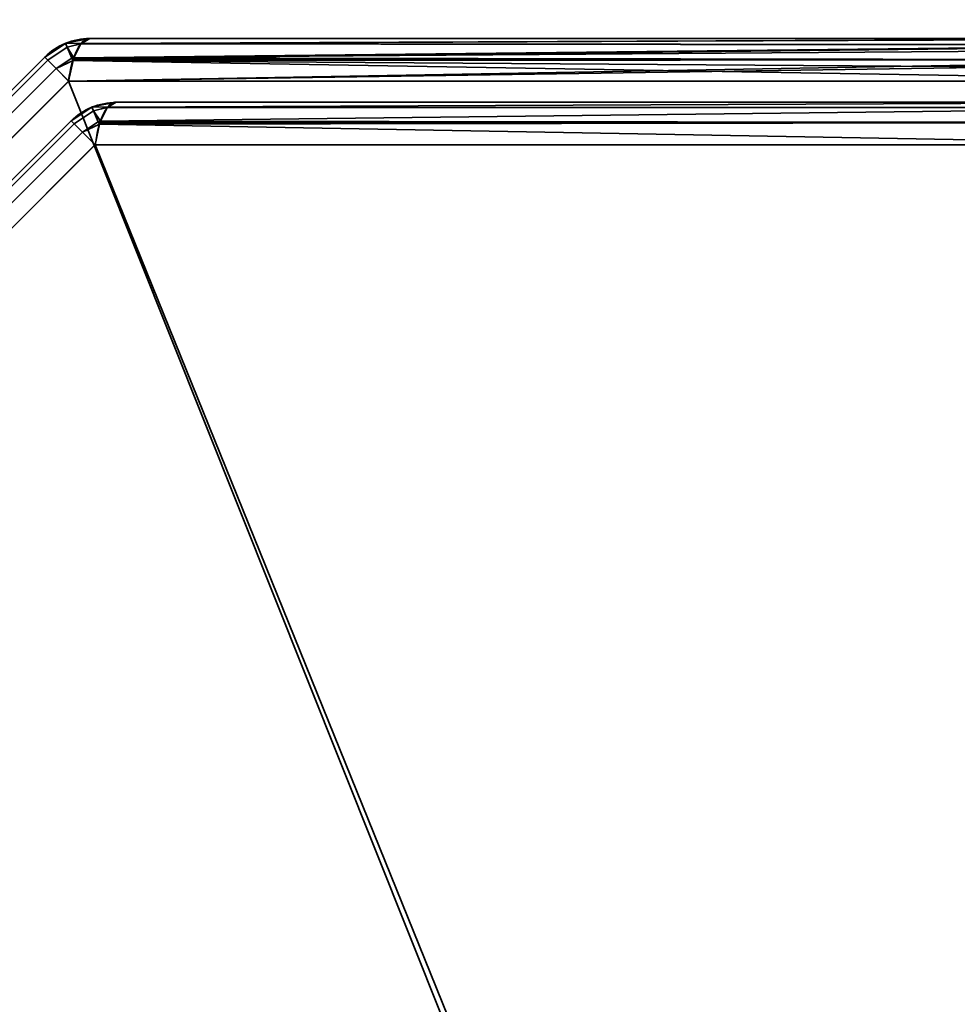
# Model space of a CAD drawing. Header units: millimetres. Extents: x -503 to 6703, y -110 to 193.
# Tile 308 of 656: x 1120 to 1131, y -13 to -2. Entities that reach past the tile are written whole.
import ezdxf

# ---------------------------------------------------------------- set-up
doc = ezdxf.new("R2010")
doc.units = ezdxf.units.MM
doc.layers.add('151', color=7, linetype='Continuous', true_color=0xffffff)

# ---------------------------------------------------------------- blocks, each defined once
blk = doc.blocks.new('UG_SURFACE_002')
at = {"layer": '151', "color": 252, "linetype": 'Continuous', "lineweight": 35}
for points in [[(2052.5, -14, 2212.25), (2052.5, 174.4, 2212.25), (947.5, 174.4, 2212.25), (947.5, -14, 2212.25)], [(1097.5, -14, 2062.25), (1097.5, 174.4, 2062.25), (1902.5, 174.4, 2062.25), (1902.5, -14, 2062.25)]]:
    blk.add_3dface(points, dxfattribs=at)
blk = doc.blocks.new('UG_SURFACE_194')
at = {"layer": '151', "color": 252, "linetype": 'Continuous', "lineweight": 35}
for points in [[(1121.007, -2.414, 1158.737), (1121.1, -2.359, 1158.489), (1120.834, -2.412, 1158.489)], [(1120.834, -2.412, 1158.489), (1121.1, -2.359, 1158.489), (1121.1, -2.359, 1011.511), (1120.834, -2.412, 1011.511)], [(1120.834, -2.412, 1011.511), (1121.1, -2.359, 1011.511), (1121.007, -2.414, 1011.263)], [(1121.001, -2.417, 1011.249), (1121.007, -2.414, 1011.263), (1134.1, -2.359, 1006.623)], [(1134.1, -2.359, 1006.623), (1134.198, -2.424, 1006.29), (1121.001, -2.417, 1011.249)], [(1121.007, -2.414, 1158.737), (1134.131, -2.364, 1163.482), (1134.1, -2.359, 1163.377)], [(1134.1, -2.359, 1163.377), (1121.1, -2.359, 1158.489), (1121.007, -2.414, 1158.737)], [(1121.007, -2.414, 1011.263), (1121.1, -2.359, 1011.511), (1134.1, -2.359, 1006.623)], [(1121.007, -2.414, 1158.737), (1134.196, -2.433, 1163.705), (1134.131, -2.364, 1163.482)], [(1134.1, -2.359, 1163.377), (1134.1, -2.359, 1006.623), (1121.1, -2.359, 1011.511), (1121.1, -2.359, 1158.489)], [(1120.832, -2.413, 1158.489), (1120.605, -2.564, 1158.489), (1120.637, -2.596, 1158.736), (1120.851, -2.454, 1158.737)], [(1120.832, -2.413, 1158.489), (1120.832, -2.413, 1011.511), (1120.605, -2.564, 1011.511), (1120.605, -2.564, 1158.489)], [(1120.851, -2.454, 1011.263), (1120.637, -2.596, 1011.264), (1120.605, -2.564, 1011.511), (1120.832, -2.413, 1011.511)], [(1120.901, -2.575, 1158.954), (1120.851, -2.454, 1158.737), (1120.637, -2.596, 1158.737), (1120.729, -2.688, 1158.951)], [(1120.637, -2.596, 1158.736), (1120.637, -2.596, 1158.737), (1120.851, -2.454, 1158.737)], [(1120.851, -2.454, 1011.263), (1120.637, -2.596, 1011.263), (1120.637, -2.596, 1011.264)], [(1120.729, -2.688, 1011.049), (1120.637, -2.596, 1011.263), (1120.851, -2.454, 1011.263), (1120.901, -2.575, 1011.046)], [(1120.851, -2.454, 1158.737), (1120.834, -2.412, 1158.489), (1120.832, -2.413, 1158.489)], [(1120.834, -2.412, 1011.511), (1120.832, -2.413, 1011.511), (1120.832, -2.413, 1158.489), (1120.834, -2.412, 1158.489)], [(1120.832, -2.413, 1011.511), (1120.834, -2.412, 1011.511), (1120.851, -2.454, 1011.263)], [(1120.834, -2.412, 1158.489), (1120.851, -2.454, 1158.737), (1121.007, -2.414, 1158.737)], [(1121.007, -2.414, 1011.263), (1120.851, -2.454, 1011.263), (1120.834, -2.412, 1011.511)], [(1121.001, -2.417, 1158.751), (1121.007, -2.414, 1158.737), (1120.851, -2.454, 1158.737)], [(1120.851, -2.454, 1011.263), (1121.007, -2.414, 1011.263), (1121.001, -2.417, 1011.249)], [(1120.926, -2.57, 1158.952), (1121.001, -2.417, 1158.751), (1120.851, -2.454, 1158.737)], [(1120.851, -2.454, 1011.263), (1121.001, -2.417, 1011.249), (1120.926, -2.57, 1011.048)], [(1120.851, -2.454, 1158.737), (1120.901, -2.575, 1158.954), (1120.926, -2.57, 1158.952)], [(1120.926, -2.57, 1011.048), (1120.901, -2.575, 1011.046), (1120.851, -2.454, 1011.263)], [(1120.919, -2.582, 1011.031), (1120.926, -2.57, 1011.048), (1134.198, -2.424, 1006.29)], [(1134.198, -2.424, 1006.29), (1134.21, -2.432, 1006.249), (1120.919, -2.582, 1011.031)], [(1134.21, -2.432, 1006.249), (1134.278, -2.59, 1006.016), (1120.919, -2.582, 1011.031)], [(1134.196, -2.433, 1163.705), (1121.001, -2.417, 1158.751), (1120.926, -2.57, 1158.952)], [(1120.926, -2.57, 1011.048), (1121.001, -2.417, 1011.249), (1134.198, -2.424, 1006.29)], [(1120.926, -2.57, 1158.952), (1134.236, -2.475, 1163.84), (1134.196, -2.433, 1163.705)], [(1120.926, -2.57, 1158.952), (1134.276, -2.594, 1163.978), (1134.236, -2.475, 1163.84)], [(1121.007, -2.414, 1158.737), (1121.001, -2.417, 1158.751), (1134.196, -2.433, 1163.705)], [(1110.596, -12.637, 1158.736), (1120.637, -2.596, 1158.736), (1120.605, -2.564, 1158.489), (1110.564, -12.605, 1158.489)], [(1120.637, -2.596, 1011.264), (1110.596, -12.637, 1011.264), (1110.564, -12.605, 1011.511), (1120.605, -2.564, 1011.511)], [(1120.605, -2.564, 1158.489), (1120.605, -2.564, 1011.511), (1110.564, -12.605, 1011.511), (1110.564, -12.605, 1158.489)], [(1120.637, -2.596, 1158.737), (1120.637, -2.596, 1158.736), (1110.596, -12.637, 1158.736), (1110.596, -12.637, 1158.737)], [(1110.596, -12.637, 1158.737), (1110.688, -12.729, 1158.951), (1120.729, -2.688, 1158.951), (1120.637, -2.596, 1158.737)], [(1120.637, -2.596, 1011.263), (1120.729, -2.688, 1011.049), (1110.688, -12.729, 1011.049), (1110.596, -12.637, 1011.263)], [(1110.596, -12.637, 1011.263), (1110.596, -12.637, 1011.264), (1120.637, -2.596, 1011.264), (1120.637, -2.596, 1011.263)], [(1120.729, -2.688, 1158.951), (1120.73, -2.689, 1158.954), (1120.901, -2.575, 1158.954)], [(1120.901, -2.575, 1011.046), (1120.73, -2.689, 1011.046), (1120.729, -2.688, 1011.049)], [(1120.916, -2.6, 1158.979), (1120.901, -2.575, 1158.954), (1120.73, -2.689, 1158.954)], [(1120.73, -2.689, 1011.046), (1120.901, -2.575, 1011.046), (1120.916, -2.6, 1011.021)], [(1120.867, -2.827, 1010.893), (1120.916, -2.6, 1011.021), (1134.278, -2.59, 1006.016)], [(1134.278, -2.59, 1006.016), (1134.294, -2.627, 1005.962), (1120.867, -2.827, 1010.893)], [(1120.919, -2.582, 1158.969), (1120.926, -2.57, 1158.952), (1120.901, -2.575, 1158.954)], [(1120.901, -2.575, 1011.046), (1120.926, -2.57, 1011.048), (1120.919, -2.582, 1011.031)], [(1120.901, -2.575, 1158.954), (1120.916, -2.6, 1158.979), (1120.919, -2.582, 1158.969)], [(1120.919, -2.582, 1011.031), (1120.916, -2.6, 1011.021), (1120.901, -2.575, 1011.046)], [(1134.276, -2.594, 1163.978), (1120.919, -2.582, 1158.969), (1120.916, -2.6, 1158.979)], [(1120.916, -2.6, 1011.021), (1120.919, -2.582, 1011.031), (1134.278, -2.59, 1006.016)], [(1120.916, -2.6, 1158.979), (1134.31, -2.693, 1164.093), (1134.276, -2.594, 1163.978)], [(1120.926, -2.57, 1158.952), (1120.919, -2.582, 1158.969), (1134.276, -2.594, 1163.978)], [(1120.73, -2.689, 1158.954), (1120.729, -2.688, 1158.951), (1110.688, -12.729, 1158.951), (1110.689, -12.73, 1158.954)], [(1110.689, -12.73, 1011.046), (1110.688, -12.729, 1011.049), (1120.729, -2.688, 1011.049), (1120.73, -2.689, 1011.046)], [(1110.689, -12.73, 1158.954), (1110.827, -12.868, 1159.107), (1120.867, -2.827, 1159.107), (1120.73, -2.689, 1158.954)], [(1120.73, -2.689, 1011.046), (1120.867, -2.827, 1010.893), (1110.827, -12.868, 1010.893), (1110.689, -12.73, 1011.046)], [(1120.73, -2.689, 1158.954), (1120.867, -2.827, 1159.107), (1120.916, -2.6, 1158.979)], [(1120.916, -2.6, 1011.021), (1120.867, -2.827, 1010.893), (1120.73, -2.689, 1011.046)], [(1120.916, -2.6, 1158.979), (1120.867, -2.827, 1159.107), (1134.332, -2.827, 1164.17)], [(1134.294, -2.627, 1005.962), (1134.332, -2.827, 1005.831), (1120.867, -2.827, 1010.893)], [(1120.916, -2.6, 1158.979), (1134.332, -2.827, 1164.17), (1134.31, -2.693, 1164.093)], [(1120.867, -2.827, 1159.107), (1110.827, -12.868, 1159.107), (1110.827, -26.332, 1164.17), (1130.252, -26.332, 1171.473)], [(1130.252, -26.332, 998.527), (1110.827, -26.332, 1005.831), (1110.827, -12.868, 1010.893), (1120.867, -2.827, 1010.893)], [(1130.252, -26.332, 1171.473), (1134.332, -22.252, 1171.473), (1134.332, -2.827, 1164.17), (1120.867, -2.827, 1159.107)], [(1120.867, -2.827, 1010.893), (1134.332, -2.827, 1005.831), (1134.332, -22.252, 998.527), (1130.252, -26.332, 998.527)], [(1121.122, -3.113, 1011.932), (1121.122, -3.113, 1158.068), (1120.895, -3.264, 1158.068), (1120.895, -3.264, 1011.932)], [(1121.122, -3.113, 1011.932), (1120.895, -3.264, 1011.932), (1120.927, -3.296, 1011.685), (1121.141, -3.154, 1011.683)], [(1121.141, -3.154, 1158.317), (1120.927, -3.296, 1158.315), (1120.895, -3.264, 1158.068), (1121.122, -3.113, 1158.068)], [(1121.123, -3.112, 1158.068), (1121.122, -3.113, 1158.068), (1121.122, -3.113, 1011.932), (1121.123, -3.112, 1011.932)], [(1121.141, -3.154, 1011.683), (1121.123, -3.112, 1011.932), (1121.122, -3.113, 1011.932)], [(1121.122, -3.113, 1158.068), (1121.123, -3.112, 1158.068), (1121.141, -3.154, 1158.317)], [(1121.123, -3.112, 1011.932), (1121.39, -3.059, 1011.932), (1121.39, -3.059, 1158.068), (1121.123, -3.112, 1158.068)], [(1121.297, -3.114, 1011.684), (1121.39, -3.059, 1011.932), (1121.123, -3.112, 1011.932)], [(1121.123, -3.112, 1158.068), (1121.39, -3.059, 1158.068), (1121.297, -3.114, 1158.316)], [(1121.123, -3.112, 1011.932), (1121.141, -3.154, 1011.683), (1121.297, -3.114, 1011.684)], [(1121.297, -3.114, 1158.316), (1121.141, -3.154, 1158.317), (1121.123, -3.112, 1158.068)], [(1121.292, -3.117, 1011.67), (1121.297, -3.114, 1011.684), (1121.141, -3.154, 1011.683)], [(1121.141, -3.154, 1158.317), (1121.297, -3.114, 1158.316), (1121.292, -3.117, 1158.33)], [(1121.216, -3.27, 1011.469), (1121.292, -3.117, 1011.67), (1121.141, -3.154, 1011.683)], [(1121.141, -3.154, 1158.317), (1121.292, -3.117, 1158.33), (1121.216, -3.27, 1158.532)], [(1134.002, -3.117, 1163.109), (1133.92, -3.282, 1163.327), (1121.21, -3.282, 1158.548), (1121.216, -3.27, 1158.532)], [(1121.216, -3.27, 1158.532), (1121.292, -3.117, 1158.33), (1134.002, -3.117, 1163.109)], [(1133.92, -3.282, 1006.673), (1134.002, -3.117, 1006.891), (1121.292, -3.117, 1011.67), (1121.216, -3.27, 1011.469)], [(1134.1, -3.059, 1162.847), (1134.002, -3.117, 1163.109), (1121.292, -3.117, 1158.33), (1121.297, -3.114, 1158.316)], [(1121.297, -3.114, 1011.684), (1121.292, -3.117, 1011.67), (1134.002, -3.117, 1006.891)], [(1121.297, -3.114, 1158.316), (1121.39, -3.059, 1158.068), (1134.1, -3.059, 1162.847)], [(1134.002, -3.117, 1006.891), (1134.1, -3.059, 1007.153), (1121.39, -3.059, 1011.932), (1121.297, -3.114, 1011.684)], [(1134.1, -3.059, 1162.847), (1121.39, -3.059, 1158.068), (1121.39, -3.059, 1011.932), (1134.1, -3.059, 1007.153)], [(1121.191, -3.275, 1011.467), (1121.141, -3.154, 1011.683), (1120.927, -3.296, 1011.683), (1121.019, -3.388, 1011.47)], [(1120.927, -3.296, 1011.685), (1120.927, -3.296, 1011.683), (1121.141, -3.154, 1011.683)], [(1121.141, -3.154, 1158.317), (1120.927, -3.296, 1158.317), (1120.927, -3.296, 1158.315)], [(1121.019, -3.388, 1158.53), (1120.927, -3.296, 1158.317), (1121.141, -3.154, 1158.317), (1121.191, -3.275, 1158.533)], [(1121.141, -3.154, 1011.683), (1121.191, -3.275, 1011.467), (1121.216, -3.27, 1011.469)], [(1121.216, -3.27, 1158.532), (1121.191, -3.275, 1158.533), (1121.141, -3.154, 1158.317)], [(1111.296, -12.927, 1011.685), (1120.927, -3.296, 1011.685), (1120.895, -3.264, 1011.932), (1111.264, -12.895, 1011.932)], [(1120.895, -3.264, 1158.068), (1111.264, -12.895, 1158.068), (1111.264, -12.895, 1011.932), (1120.895, -3.264, 1011.932)], [(1120.927, -3.296, 1158.315), (1111.296, -12.927, 1158.315), (1111.264, -12.895, 1158.068), (1120.895, -3.264, 1158.068)], [(1120.927, -3.296, 1011.683), (1120.927, -3.296, 1011.685), (1111.296, -12.927, 1011.685), (1111.296, -12.927, 1011.683)], [(1111.296, -12.927, 1011.683), (1111.388, -13.019, 1011.47), (1121.019, -3.388, 1011.47), (1120.927, -3.296, 1011.683)], [(1120.927, -3.296, 1158.317), (1121.019, -3.388, 1158.53), (1111.388, -13.019, 1158.53), (1111.296, -12.927, 1158.317)], [(1111.296, -12.927, 1158.317), (1111.296, -12.927, 1158.315), (1120.927, -3.296, 1158.315), (1120.927, -3.296, 1158.317)], [(1121.019, -3.388, 1011.47), (1121.02, -3.389, 1011.467), (1121.191, -3.275, 1011.467)], [(1121.191, -3.275, 1158.533), (1121.02, -3.389, 1158.533), (1121.019, -3.388, 1158.53)], [(1121.206, -3.3, 1011.442), (1121.191, -3.275, 1011.467), (1121.02, -3.389, 1011.467)], [(1121.02, -3.389, 1158.533), (1121.191, -3.275, 1158.533), (1121.206, -3.3, 1158.558)], [(1121.02, -3.389, 1011.467), (1121.158, -3.527, 1011.314), (1121.206, -3.3, 1011.442)], [(1121.206, -3.3, 1158.558), (1121.158, -3.527, 1158.686), (1121.02, -3.389, 1158.533)], [(1133.92, -3.282, 1163.327), (1133.868, -3.527, 1163.465), (1121.158, -3.527, 1158.686), (1121.206, -3.3, 1158.558)], [(1121.206, -3.3, 1011.442), (1121.158, -3.527, 1011.314), (1133.868, -3.527, 1006.535)], [(1121.21, -3.282, 1011.452), (1121.216, -3.27, 1011.469), (1121.191, -3.275, 1011.467)], [(1121.191, -3.275, 1158.533), (1121.216, -3.27, 1158.532), (1121.21, -3.282, 1158.548)], [(1121.191, -3.275, 1011.467), (1121.206, -3.3, 1011.442), (1121.21, -3.282, 1011.452)], [(1121.21, -3.282, 1158.548), (1121.206, -3.3, 1158.558), (1121.191, -3.275, 1158.533)], [(1121.206, -3.3, 1158.558), (1121.21, -3.282, 1158.548), (1133.92, -3.282, 1163.327)], [(1133.868, -3.527, 1006.535), (1133.92, -3.282, 1006.673), (1121.21, -3.282, 1011.452), (1121.206, -3.3, 1011.442)], [(1121.216, -3.27, 1011.469), (1121.21, -3.282, 1011.452), (1133.92, -3.282, 1006.673)], [(1121.02, -3.389, 1011.467), (1121.019, -3.388, 1011.47), (1111.388, -13.019, 1011.47), (1111.389, -13.02, 1011.467)], [(1111.389, -13.02, 1158.533), (1111.388, -13.019, 1158.53), (1121.019, -3.388, 1158.53), (1121.02, -3.389, 1158.533)], [(1111.389, -13.02, 1011.467), (1111.527, -13.157, 1011.314), (1121.158, -3.527, 1011.314), (1121.02, -3.389, 1011.467)], [(1121.02, -3.389, 1158.533), (1121.158, -3.527, 1158.686), (1111.527, -13.157, 1158.686), (1111.389, -13.02, 1158.533)], [(1130.485, -26.565, 1170.855), (1111.527, -25.868, 1163.465), (1111.527, -13.157, 1158.686), (1121.158, -3.527, 1158.686)], [(1121.158, -3.527, 1011.314), (1111.527, -13.157, 1011.314), (1111.527, -25.868, 1006.535), (1130.485, -26.565, 999.145)], [(1121.158, -3.527, 1158.686), (1133.868, -3.527, 1163.465), (1134.565, -22.485, 1170.855), (1130.485, -26.565, 1170.855)], [(1130.485, -26.565, 999.145), (1134.565, -22.485, 999.145), (1133.868, -3.527, 1006.535), (1121.158, -3.527, 1011.314)]]:
    blk.add_3dface(points, dxfattribs=at)
blk = doc.blocks.new('UG_SURFACE_202')
at = {"layer": '151', "color": 252, "linetype": 'Continuous', "lineweight": 35}
for points in [[(1121.007, -2.414, 1158.737), (1121.1, -2.359, 1158.489), (1120.834, -2.412, 1158.489)], [(1120.834, -2.412, 1158.489), (1121.1, -2.359, 1158.489), (1121.1, -2.359, 1011.511), (1120.834, -2.412, 1011.511)], [(1120.834, -2.412, 1011.511), (1121.1, -2.359, 1011.511), (1121.007, -2.414, 1011.263)], [(1121.001, -2.417, 1011.249), (1121.007, -2.414, 1011.263), (1134.1, -2.359, 1006.623)], [(1134.1, -2.359, 1006.623), (1134.198, -2.424, 1006.29), (1121.001, -2.417, 1011.249)], [(1121.007, -2.414, 1158.737), (1134.131, -2.364, 1163.482), (1134.1, -2.359, 1163.377)], [(1134.1, -2.359, 1163.377), (1121.1, -2.359, 1158.489), (1121.007, -2.414, 1158.737)], [(1121.007, -2.414, 1011.263), (1121.1, -2.359, 1011.511), (1134.1, -2.359, 1006.623)], [(1121.007, -2.414, 1158.737), (1134.196, -2.433, 1163.705), (1134.131, -2.364, 1163.482)], [(1134.1, -2.359, 1163.377), (1134.1, -2.359, 1006.623), (1121.1, -2.359, 1011.511), (1121.1, -2.359, 1158.489)], [(1120.832, -2.413, 1158.489), (1120.605, -2.564, 1158.489), (1120.637, -2.596, 1158.736), (1120.851, -2.454, 1158.737)], [(1120.832, -2.413, 1158.489), (1120.832, -2.413, 1011.511), (1120.605, -2.564, 1011.511), (1120.605, -2.564, 1158.489)], [(1120.851, -2.454, 1011.263), (1120.637, -2.596, 1011.264), (1120.605, -2.564, 1011.511), (1120.832, -2.413, 1011.511)], [(1120.901, -2.575, 1158.954), (1120.851, -2.454, 1158.737), (1120.637, -2.596, 1158.737), (1120.729, -2.688, 1158.951)], [(1120.637, -2.596, 1158.736), (1120.637, -2.596, 1158.737), (1120.851, -2.454, 1158.737)], [(1120.851, -2.454, 1011.263), (1120.637, -2.596, 1011.263), (1120.637, -2.596, 1011.264)], [(1120.729, -2.688, 1011.049), (1120.637, -2.596, 1011.263), (1120.851, -2.454, 1011.263), (1120.901, -2.575, 1011.046)], [(1120.851, -2.454, 1158.737), (1120.834, -2.412, 1158.489), (1120.832, -2.413, 1158.489)], [(1120.834, -2.412, 1011.511), (1120.832, -2.413, 1011.511), (1120.832, -2.413, 1158.489), (1120.834, -2.412, 1158.489)], [(1120.832, -2.413, 1011.511), (1120.834, -2.412, 1011.511), (1120.851, -2.454, 1011.263)], [(1120.834, -2.412, 1158.489), (1120.851, -2.454, 1158.737), (1121.007, -2.414, 1158.737)], [(1121.007, -2.414, 1011.263), (1120.851, -2.454, 1011.263), (1120.834, -2.412, 1011.511)], [(1121.001, -2.417, 1158.751), (1121.007, -2.414, 1158.737), (1120.851, -2.454, 1158.737)], [(1120.851, -2.454, 1011.263), (1121.007, -2.414, 1011.263), (1121.001, -2.417, 1011.249)], [(1120.926, -2.57, 1158.952), (1121.001, -2.417, 1158.751), (1120.851, -2.454, 1158.737)], [(1120.851, -2.454, 1011.263), (1121.001, -2.417, 1011.249), (1120.926, -2.57, 1011.048)], [(1120.851, -2.454, 1158.737), (1120.901, -2.575, 1158.954), (1120.926, -2.57, 1158.952)], [(1120.926, -2.57, 1011.048), (1120.901, -2.575, 1011.046), (1120.851, -2.454, 1011.263)], [(1120.919, -2.582, 1011.031), (1120.926, -2.57, 1011.048), (1134.198, -2.424, 1006.29)], [(1134.198, -2.424, 1006.29), (1134.21, -2.432, 1006.249), (1120.919, -2.582, 1011.031)], [(1134.21, -2.432, 1006.249), (1134.278, -2.59, 1006.016), (1120.919, -2.582, 1011.031)], [(1134.196, -2.433, 1163.705), (1121.001, -2.417, 1158.751), (1120.926, -2.57, 1158.952)], [(1120.926, -2.57, 1011.048), (1121.001, -2.417, 1011.249), (1134.198, -2.424, 1006.29)], [(1120.926, -2.57, 1158.952), (1134.236, -2.475, 1163.84), (1134.196, -2.433, 1163.705)], [(1120.926, -2.57, 1158.952), (1134.276, -2.594, 1163.978), (1134.236, -2.475, 1163.84)], [(1121.007, -2.414, 1158.737), (1121.001, -2.417, 1158.751), (1134.196, -2.433, 1163.705)], [(1110.596, -12.637, 1158.736), (1120.637, -2.596, 1158.736), (1120.605, -2.564, 1158.489), (1110.564, -12.605, 1158.489)], [(1120.637, -2.596, 1011.264), (1110.596, -12.637, 1011.264), (1110.564, -12.605, 1011.511), (1120.605, -2.564, 1011.511)], [(1120.605, -2.564, 1158.489), (1120.605, -2.564, 1011.511), (1110.564, -12.605, 1011.511), (1110.564, -12.605, 1158.489)], [(1120.637, -2.596, 1158.737), (1120.637, -2.596, 1158.736), (1110.596, -12.637, 1158.736), (1110.596, -12.637, 1158.737)], [(1110.596, -12.637, 1158.737), (1110.688, -12.729, 1158.951), (1120.729, -2.688, 1158.951), (1120.637, -2.596, 1158.737)], [(1120.637, -2.596, 1011.263), (1120.729, -2.688, 1011.049), (1110.688, -12.729, 1011.049), (1110.596, -12.637, 1011.263)], [(1110.596, -12.637, 1011.263), (1110.596, -12.637, 1011.264), (1120.637, -2.596, 1011.264), (1120.637, -2.596, 1011.263)], [(1120.729, -2.688, 1158.951), (1120.73, -2.689, 1158.954), (1120.901, -2.575, 1158.954)], [(1120.901, -2.575, 1011.046), (1120.73, -2.689, 1011.046), (1120.729, -2.688, 1011.049)], [(1120.916, -2.6, 1158.979), (1120.901, -2.575, 1158.954), (1120.73, -2.689, 1158.954)], [(1120.73, -2.689, 1011.046), (1120.901, -2.575, 1011.046), (1120.916, -2.6, 1011.021)], [(1120.867, -2.827, 1010.893), (1120.916, -2.6, 1011.021), (1134.278, -2.59, 1006.016)], [(1134.278, -2.59, 1006.016), (1134.294, -2.627, 1005.962), (1120.867, -2.827, 1010.893)], [(1120.919, -2.582, 1158.969), (1120.926, -2.57, 1158.952), (1120.901, -2.575, 1158.954)], [(1120.901, -2.575, 1011.046), (1120.926, -2.57, 1011.048), (1120.919, -2.582, 1011.031)], [(1120.901, -2.575, 1158.954), (1120.916, -2.6, 1158.979), (1120.919, -2.582, 1158.969)], [(1120.919, -2.582, 1011.031), (1120.916, -2.6, 1011.021), (1120.901, -2.575, 1011.046)], [(1134.276, -2.594, 1163.978), (1120.919, -2.582, 1158.969), (1120.916, -2.6, 1158.979)], [(1120.916, -2.6, 1011.021), (1120.919, -2.582, 1011.031), (1134.278, -2.59, 1006.016)], [(1120.916, -2.6, 1158.979), (1134.31, -2.693, 1164.093), (1134.276, -2.594, 1163.978)], [(1120.926, -2.57, 1158.952), (1120.919, -2.582, 1158.969), (1134.276, -2.594, 1163.978)], [(1120.73, -2.689, 1158.954), (1120.729, -2.688, 1158.951), (1110.688, -12.729, 1158.951), (1110.689, -12.73, 1158.954)], [(1110.689, -12.73, 1011.046), (1110.688, -12.729, 1011.049), (1120.729, -2.688, 1011.049), (1120.73, -2.689, 1011.046)], [(1110.689, -12.73, 1158.954), (1110.827, -12.868, 1159.107), (1120.867, -2.827, 1159.107), (1120.73, -2.689, 1158.954)], [(1120.73, -2.689, 1011.046), (1120.867, -2.827, 1010.893), (1110.827, -12.868, 1010.893), (1110.689, -12.73, 1011.046)], [(1120.73, -2.689, 1158.954), (1120.867, -2.827, 1159.107), (1120.916, -2.6, 1158.979)], [(1120.916, -2.6, 1011.021), (1120.867, -2.827, 1010.893), (1120.73, -2.689, 1011.046)], [(1120.916, -2.6, 1158.979), (1120.867, -2.827, 1159.107), (1134.332, -2.827, 1164.17)], [(1134.294, -2.627, 1005.962), (1134.332, -2.827, 1005.831), (1120.867, -2.827, 1010.893)], [(1120.916, -2.6, 1158.979), (1134.332, -2.827, 1164.17), (1134.31, -2.693, 1164.093)], [(1120.867, -2.827, 1159.107), (1110.827, -12.868, 1159.107), (1110.827, -26.332, 1164.17), (1130.252, -26.332, 1171.473)], [(1130.252, -26.332, 998.527), (1110.827, -26.332, 1005.831), (1110.827, -12.868, 1010.893), (1120.867, -2.827, 1010.893)], [(1130.252, -26.332, 1171.473), (1134.332, -22.252, 1171.473), (1134.332, -2.827, 1164.17), (1120.867, -2.827, 1159.107)], [(1120.867, -2.827, 1010.893), (1134.332, -2.827, 1005.831), (1134.332, -22.252, 998.527), (1130.252, -26.332, 998.527)], [(1121.122, -3.113, 1011.932), (1121.122, -3.113, 1158.068), (1120.895, -3.264, 1158.068), (1120.895, -3.264, 1011.932)], [(1121.122, -3.113, 1011.932), (1120.895, -3.264, 1011.932), (1120.927, -3.296, 1011.685), (1121.141, -3.154, 1011.683)], [(1121.141, -3.154, 1158.317), (1120.927, -3.296, 1158.315), (1120.895, -3.264, 1158.068), (1121.122, -3.113, 1158.068)], [(1121.123, -3.112, 1158.068), (1121.122, -3.113, 1158.068), (1121.122, -3.113, 1011.932), (1121.123, -3.112, 1011.932)], [(1121.141, -3.154, 1011.683), (1121.123, -3.112, 1011.932), (1121.122, -3.113, 1011.932)], [(1121.122, -3.113, 1158.068), (1121.123, -3.112, 1158.068), (1121.141, -3.154, 1158.317)], [(1121.123, -3.112, 1011.932), (1121.39, -3.059, 1011.932), (1121.39, -3.059, 1158.068), (1121.123, -3.112, 1158.068)], [(1121.297, -3.114, 1011.684), (1121.39, -3.059, 1011.932), (1121.123, -3.112, 1011.932)], [(1121.123, -3.112, 1158.068), (1121.39, -3.059, 1158.068), (1121.297, -3.114, 1158.316)], [(1121.123, -3.112, 1011.932), (1121.141, -3.154, 1011.683), (1121.297, -3.114, 1011.684)], [(1121.297, -3.114, 1158.316), (1121.141, -3.154, 1158.317), (1121.123, -3.112, 1158.068)], [(1121.292, -3.117, 1011.67), (1121.297, -3.114, 1011.684), (1121.141, -3.154, 1011.683)], [(1121.141, -3.154, 1158.317), (1121.297, -3.114, 1158.316), (1121.292, -3.117, 1158.33)], [(1121.216, -3.27, 1011.469), (1121.292, -3.117, 1011.67), (1121.141, -3.154, 1011.683)], [(1121.141, -3.154, 1158.317), (1121.292, -3.117, 1158.33), (1121.216, -3.27, 1158.532)], [(1134.002, -3.117, 1163.109), (1133.92, -3.282, 1163.327), (1121.21, -3.282, 1158.548), (1121.216, -3.27, 1158.532)], [(1121.216, -3.27, 1158.532), (1121.292, -3.117, 1158.33), (1134.002, -3.117, 1163.109)], [(1133.92, -3.282, 1006.673), (1134.002, -3.117, 1006.891), (1121.292, -3.117, 1011.67), (1121.216, -3.27, 1011.469)], [(1134.1, -3.059, 1162.847), (1134.002, -3.117, 1163.109), (1121.292, -3.117, 1158.33), (1121.297, -3.114, 1158.316)], [(1121.297, -3.114, 1011.684), (1121.292, -3.117, 1011.67), (1134.002, -3.117, 1006.891)], [(1121.297, -3.114, 1158.316), (1121.39, -3.059, 1158.068), (1134.1, -3.059, 1162.847)], [(1134.002, -3.117, 1006.891), (1134.1, -3.059, 1007.153), (1121.39, -3.059, 1011.932), (1121.297, -3.114, 1011.684)], [(1134.1, -3.059, 1162.847), (1121.39, -3.059, 1158.068), (1121.39, -3.059, 1011.932), (1134.1, -3.059, 1007.153)], [(1121.191, -3.275, 1011.467), (1121.141, -3.154, 1011.683), (1120.927, -3.296, 1011.683), (1121.019, -3.388, 1011.47)], [(1120.927, -3.296, 1011.685), (1120.927, -3.296, 1011.683), (1121.141, -3.154, 1011.683)], [(1121.141, -3.154, 1158.317), (1120.927, -3.296, 1158.317), (1120.927, -3.296, 1158.315)], [(1121.019, -3.388, 1158.53), (1120.927, -3.296, 1158.317), (1121.141, -3.154, 1158.317), (1121.191, -3.275, 1158.533)], [(1121.141, -3.154, 1011.683), (1121.191, -3.275, 1011.467), (1121.216, -3.27, 1011.469)], [(1121.216, -3.27, 1158.532), (1121.191, -3.275, 1158.533), (1121.141, -3.154, 1158.317)], [(1111.296, -12.927, 1011.685), (1120.927, -3.296, 1011.685), (1120.895, -3.264, 1011.932), (1111.264, -12.895, 1011.932)], [(1120.895, -3.264, 1158.068), (1111.264, -12.895, 1158.068), (1111.264, -12.895, 1011.932), (1120.895, -3.264, 1011.932)], [(1120.927, -3.296, 1158.315), (1111.296, -12.927, 1158.315), (1111.264, -12.895, 1158.068), (1120.895, -3.264, 1158.068)], [(1120.927, -3.296, 1011.683), (1120.927, -3.296, 1011.685), (1111.296, -12.927, 1011.685), (1111.296, -12.927, 1011.683)], [(1111.296, -12.927, 1011.683), (1111.388, -13.019, 1011.47), (1121.019, -3.388, 1011.47), (1120.927, -3.296, 1011.683)], [(1120.927, -3.296, 1158.317), (1121.019, -3.388, 1158.53), (1111.388, -13.019, 1158.53), (1111.296, -12.927, 1158.317)], [(1111.296, -12.927, 1158.317), (1111.296, -12.927, 1158.315), (1120.927, -3.296, 1158.315), (1120.927, -3.296, 1158.317)], [(1121.019, -3.388, 1011.47), (1121.02, -3.389, 1011.467), (1121.191, -3.275, 1011.467)], [(1121.191, -3.275, 1158.533), (1121.02, -3.389, 1158.533), (1121.019, -3.388, 1158.53)], [(1121.206, -3.3, 1011.442), (1121.191, -3.275, 1011.467), (1121.02, -3.389, 1011.467)], [(1121.02, -3.389, 1158.533), (1121.191, -3.275, 1158.533), (1121.206, -3.3, 1158.558)], [(1121.02, -3.389, 1011.467), (1121.158, -3.527, 1011.314), (1121.206, -3.3, 1011.442)], [(1121.206, -3.3, 1158.558), (1121.158, -3.527, 1158.686), (1121.02, -3.389, 1158.533)], [(1133.92, -3.282, 1163.327), (1133.868, -3.527, 1163.465), (1121.158, -3.527, 1158.686), (1121.206, -3.3, 1158.558)], [(1121.206, -3.3, 1011.442), (1121.158, -3.527, 1011.314), (1133.868, -3.527, 1006.535)], [(1121.21, -3.282, 1011.452), (1121.216, -3.27, 1011.469), (1121.191, -3.275, 1011.467)], [(1121.191, -3.275, 1158.533), (1121.216, -3.27, 1158.532), (1121.21, -3.282, 1158.548)], [(1121.191, -3.275, 1011.467), (1121.206, -3.3, 1011.442), (1121.21, -3.282, 1011.452)], [(1121.21, -3.282, 1158.548), (1121.206, -3.3, 1158.558), (1121.191, -3.275, 1158.533)], [(1121.206, -3.3, 1158.558), (1121.21, -3.282, 1158.548), (1133.92, -3.282, 1163.327)], [(1133.868, -3.527, 1006.535), (1133.92, -3.282, 1006.673), (1121.21, -3.282, 1011.452), (1121.206, -3.3, 1011.442)], [(1121.216, -3.27, 1011.469), (1121.21, -3.282, 1011.452), (1133.92, -3.282, 1006.673)], [(1121.02, -3.389, 1011.467), (1121.019, -3.388, 1011.47), (1111.388, -13.019, 1011.47), (1111.389, -13.02, 1011.467)], [(1111.389, -13.02, 1158.533), (1111.388, -13.019, 1158.53), (1121.019, -3.388, 1158.53), (1121.02, -3.389, 1158.533)], [(1111.389, -13.02, 1011.467), (1111.527, -13.157, 1011.314), (1121.158, -3.527, 1011.314), (1121.02, -3.389, 1011.467)], [(1121.02, -3.389, 1158.533), (1121.158, -3.527, 1158.686), (1111.527, -13.157, 1158.686), (1111.389, -13.02, 1158.533)], [(1130.485, -26.565, 1170.855), (1111.527, -25.868, 1163.465), (1111.527, -13.157, 1158.686), (1121.158, -3.527, 1158.686)], [(1121.158, -3.527, 1011.314), (1111.527, -13.157, 1011.314), (1111.527, -25.868, 1006.535), (1130.485, -26.565, 999.145)], [(1121.158, -3.527, 1158.686), (1133.868, -3.527, 1163.465), (1134.565, -22.485, 1170.855), (1130.485, -26.565, 1170.855)], [(1130.485, -26.565, 999.145), (1134.565, -22.485, 999.145), (1133.868, -3.527, 1006.535), (1121.158, -3.527, 1011.314)]]:
    blk.add_3dface(points, dxfattribs=at)

msp = doc.modelspace()

# ---------------------------------------------------------------- linework, layer by layer
at = {"layer": '151', "color": 252, "linetype": 'Continuous', "lineweight": -3, "true_color": 0x939598}
for p, q in [((1121.1, -2.359, 1158.489), (1134.1, -2.359, 1163.377)), ((1121.1, -2.359, 1011.511), (1134.1, -2.359, 1006.623)), ((1121.1, -2.359, 1011.511), (1121.1, -2.359, 1158.489)), ((1121.1, -2.359, 1011.511), (1134.1, -2.359, 1006.623)), ((1121.1, -2.359, 1158.489), (1134.1, -2.359, 1163.377)), ((1121.1, -2.359, 1011.511), (1121.1, -2.359, 1158.489)), ((1110.564, -12.605, 1011.511), (1120.605, -2.564, 1011.511)), ((1120.605, -2.564, 1158.489), (1110.564, -12.605, 1158.489)), ((1120.605, -2.564, 1158.489), (1110.564, -12.605, 1158.489)), ((1110.564, -12.605, 1011.511), (1120.605, -2.564, 1011.511)), ((1120.605, -2.564, 1011.511), (1120.605, -2.564, 1158.489)), ((1120.605, -2.564, 1011.511), (1120.605, -2.564, 1158.489)), ((1120.868, -2.827, 1159.107), (1110.827, -12.868, 1159.107)), ((1110.827, -12.868, 1010.893), (1120.868, -2.827, 1010.893)), ((1110.827, -12.868, 1010.893), (1120.868, -2.827, 1010.893)), ((1120.868, -2.827, 1159.107), (1110.827, -12.868, 1159.107)), ((1120.868, -2.827, 1010.893), (1134.332, -2.827, 1005.831)), ((1120.868, -2.827, 1159.107), (1134.332, -2.827, 1164.169)), ((1120.868, -2.827, 1010.893), (1134.332, -2.827, 1005.831)), ((1120.868, -2.827, 1159.107), (1134.332, -2.827, 1164.169)), ((1121.39, -3.059, 1158.068), (1121.39, -3.059, 1011.932)), ((1134.1, -3.059, 1162.847), (1121.39, -3.059, 1158.068)), ((1121.39, -3.059, 1011.932), (1134.1, -3.059, 1007.153)), ((1134.1, -3.059, 1162.847), (1121.39, -3.059, 1158.068)), ((1121.39, -3.059, 1011.932), (1134.1, -3.059, 1007.153)), ((1121.39, -3.059, 1158.068), (1121.39, -3.059, 1011.932)), ((1120.895, -3.264, 1158.068), (1111.264, -12.895, 1158.068)), ((1111.264, -12.895, 1011.932), (1120.895, -3.264, 1011.932)), ((1120.895, -3.264, 1158.068), (1111.264, -12.895, 1158.068)), ((1111.264, -12.895, 1011.932), (1120.895, -3.264, 1011.932)), ((1120.895, -3.264, 1011.932), (1120.895, -3.264, 1158.068)), ((1120.895, -3.264, 1011.932), (1120.895, -3.264, 1158.068)), ((1111.527, -13.157, 1158.686), (1121.157, -3.527, 1158.686)), ((1121.157, -3.527, 1011.314), (1111.527, -13.157, 1011.314)), ((1121.157, -3.527, 1011.314), (1111.527, -13.157, 1011.314)), ((1111.527, -13.157, 1158.686), (1121.157, -3.527, 1158.686)), ((1121.157, -3.527, 1158.686), (1133.868, -3.527, 1163.465)), ((1133.868, -3.527, 1006.535), (1121.157, -3.527, 1011.314)), ((1121.157, -3.527, 1158.686), (1133.868, -3.527, 1163.465)), ((1133.868, -3.527, 1006.535), (1121.157, -3.527, 1011.314))]:
    msp.add_line(p, q, dxfattribs=at)
at = {"layer": '151', "color": 252, "linetype": 'Continuous', "lineweight": -3, "true_color": 0x939598, "extrusion": (0, 0, -1)}
for centre in [(-1121.1, -3.059, -1158.489), (-1121.1, -3.059, -1158.489), (-1121.39, -3.759, -1011.932), (-1121.39, -3.759, -1158.068), (-1121.39, -3.759, -1011.932), (-1121.39, -3.759, -1158.068)]:
    msp.add_arc(centre, 0.7, 45, 90, dxfattribs=at)
at = {"layer": '151', "color": 252, "linetype": 'Continuous', "lineweight": -3, "true_color": 0x939598}
msp.add_arc((1121.1, -3.059, 1011.511), 0.7, 90, 135, dxfattribs=at)
msp.add_arc((1121.1, -3.059, 1011.511), 0.7, 90, 135, dxfattribs=at)
at = {"layer": '151', "color": 252, "linetype": 'Continuous', "lineweight": -3, "true_color": 0x939598, "extrusion": (-0.936029, 8.66365e-17, -0.351924)}
msp.add_arc((3.059, 689.837, -1457.081), 0.7, 109.3882, 180, dxfattribs=at)
msp.add_arc((3.059, 689.837, -1457.081), 0.7, 109.3882, 180, dxfattribs=at)
at = {"layer": '151', "color": 252, "linetype": 'Continuous', "lineweight": -3, "true_color": 0x939598, "extrusion": (0.936029, 0, -0.351924)}
msp.add_arc((-3.059, 1341.345, 693.407), 0.7, 289.3882, 0, dxfattribs=at)
msp.add_arc((-3.059, 1341.345, 693.407), 0.7, 289.3882, 0, dxfattribs=at)
at = {"layer": '151', "color": 252, "linetype": 'Continuous', "lineweight": -3, "true_color": 0x939598, "extrusion": (-0.707107, -0.707107, 7.62964e-17)}
msp.add_arc((794.9, 1011.511, -790.574), 0.7, 180, 242, dxfattribs=at)
msp.add_arc((794.9, 1011.511, -790.574), 0.7, 180, 242, dxfattribs=at)
at = {"layer": '151', "color": 252, "linetype": 'Continuous', "lineweight": -3, "true_color": 0x939598, "extrusion": (0.707107, 0.707107, 7.62964e-17)}
msp.add_arc((-794.9, 1158.489, 790.574), 0.7, 0, 62, dxfattribs=at)
msp.add_arc((-794.9, 1158.489, 790.574), 0.7, 0, 62, dxfattribs=at)
at = {"layer": '151', "color": 252, "linetype": 'Continuous', "lineweight": -3, "true_color": 0x939598, "extrusion": (0.936029, 1.15982e-15, 0.351924)}
msp.add_arc((-3.759, 689.342, 1457.205), 0.7, 360, 70.6118, dxfattribs=at)
msp.add_arc((-3.759, 689.342, 1457.205), 0.7, 360, 70.6118, dxfattribs=at)
at = {"layer": '151', "color": 252, "linetype": 'Continuous', "lineweight": -3, "true_color": 0x939598, "extrusion": (-0.936029, -1.06172e-16, 0.351924)}
msp.add_arc((3.759, 1341.841, -693.53), 0.7, 180, 250.6118, dxfattribs=at)
msp.add_arc((3.759, 1341.841, -693.53), 0.7, 180, 250.6118, dxfattribs=at)
at = {"layer": '151', "color": 252, "linetype": 'Continuous', "lineweight": -3, "true_color": 0x939598, "extrusion": (-0.707107, -0.707107, -1.83544e-16)}
for centre, start, end in [((795.6, 1158.068, -790.284), 118, 180), ((795.6, 1011.932, -790.284), 180, 242), ((795.6, 1158.068, -790.284), 118, 180), ((795.6, 1011.932, -790.284), 180, 242)]:
    msp.add_arc(centre, 0.7, start, end, dxfattribs=at)

# ---------------------------------------------------------------- block references
at = {"layer": '151', "color": 252, "linetype": 'Continuous', "lineweight": -3, "true_color": 0x939598}
for name in ['UG_SURFACE_002', 'UG_SURFACE_194', 'UG_SURFACE_202']:
    msp.add_blockref(name, (0, 0), dxfattribs=at)

doc.saveas('drawing.dxf')
